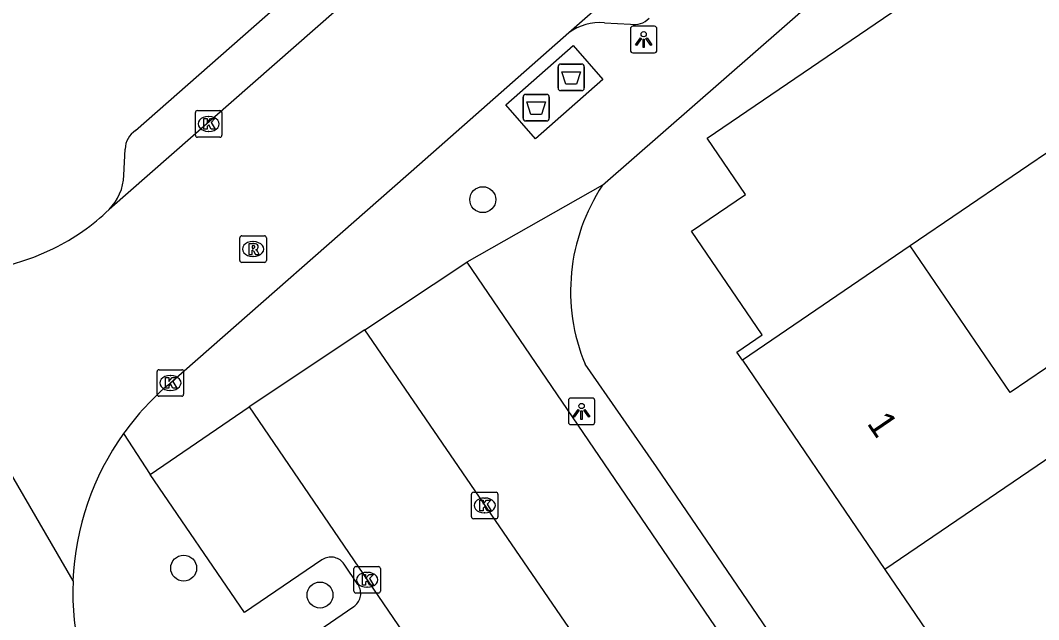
# Model space of a CAD drawing. Extents: x 157466 to 158888, y 383063 to 384677.
# Drawn here: x 158325.5 to 158363.86, y 383813.57 to 383836.15 of the extents above; entities that cross this region are included whole.
import ezdxf

# ---------------------------------------------------------------- set-up
doc = ezdxf.new("R2010")
doc.units = 0
for name, color, linetype in [('IMGEO_Afval_apart_plaats', 7, 'Continuous'), ('IMGEO_Boom', 7, 'Continuous'), ('IMGEO_Kolk', 7, 'Continuous'), ('IMGEO_Lichtpunt', 7, 'Continuous'), ('IMGEO_Pand', 7, 'Continuous'), ('IMGEO_Pand_nummerreeks', 7, 'Continuous'), ('IMGEO_Rijbaan_lokaal_open', 7, 'Continuous'), ('IMGEO_Rioolput', 7, 'Continuous'), ('IMGEO_Voetpad_gesloten', 7, 'Continuous'), ('IMGEO_Voetpad_open', 7, 'Continuous')]:
    doc.layers.add(name, color=color, linetype=linetype)

msp = doc.modelspace()

# ---------------------------------------------------------------- linework, layer by layer
at = {"layer": 'IMGEO_Afval_apart_plaats'}
for p, q in [((158345.756, 383833.604), (158345.756, 383834.404)), ((158345.756, 383834.404), (158345.756, 383833.604)), ((158345.856, 383834.504), (158346.646, 383834.504)), ((158346.646, 383834.504), (158345.856, 383834.504)), ((158346.746, 383834.404), (158346.746, 383833.604)), ((158346.746, 383833.604), (158346.746, 383834.404)), ((158344.438, 383832.463), (158344.438, 383833.263)), ((158344.438, 383833.263), (158344.438, 383832.463)), ((158344.538, 383833.363), (158345.328, 383833.363)), ((158345.328, 383833.363), (158344.538, 383833.363)), ((158345.428, 383833.263), (158345.428, 383832.463)), ((158345.428, 383832.463), (158345.428, 383833.263)), ((158346.646, 383833.504), (158345.856, 383833.504)), ((158345.856, 383833.504), (158346.646, 383833.504)), ((158345.328, 383832.363), (158344.538, 383832.363)), ((158344.538, 383832.363), (158345.328, 383832.363))]:
    msp.add_line(p, q, dxfattribs=at)
for points in [[(158345.899, 383834.218), (158346.603, 383834.218), (158346.454, 383833.748), (158346.048, 383833.748), (158345.899, 383834.218)], [(158344.581, 383833.077), (158345.285, 383833.077), (158345.136, 383832.607), (158344.73, 383832.607), (158344.581, 383833.077)]]:
    msp.add_lwpolyline(points, dxfattribs=at)
for centre, start, end in [((158345.856, 383834.404), 90, 180), ((158345.856, 383834.404), 90, 180), ((158346.646, 383834.404), 0, 90), ((158346.646, 383834.404), 360, 90), ((158345.856, 383833.604), 180, 270), ((158345.856, 383833.604), 180, 270), ((158346.646, 383833.604), 270, 0), ((158346.646, 383833.604), 270, 0), ((158344.538, 383833.263), 90, 180), ((158344.538, 383833.263), 90, 180), ((158345.328, 383833.263), 0, 90), ((158345.328, 383833.263), 360, 90), ((158344.538, 383832.463), 180, 270), ((158344.538, 383832.463), 180, 270), ((158345.328, 383832.463), 270, 0), ((158345.328, 383832.463), 270, 0)]:
    msp.add_arc(centre, 0.1, start, end, dxfattribs=at)
at = {"layer": 'IMGEO_Boom'}
for centre in [(158342.92, 383829.397), (158331.654, 383815.516), (158336.79, 383814.502)]:
    msp.add_circle(centre, 0.489, dxfattribs=at)
at = {"layer": 'IMGEO_Kolk'}
for p, q in [((158332.094, 383831.824), (158332.094, 383832.676)), ((158332.169, 383832.75), (158333.021, 383832.75)), ((158332.582, 383832.53), (158332.607, 383832.53)), ((158333.095, 383832.676), (158333.095, 383831.824)), ((158333.021, 383831.75), (158332.169, 383831.75)), ((158332.605, 383831.97), (158332.58, 383831.97)), ((158330.652, 383822.065), (158330.652, 383822.917)), ((158330.727, 383822.991), (158331.579, 383822.991)), ((158331.653, 383822.917), (158331.653, 383822.065)), ((158331.14, 383822.771), (158331.165, 383822.771)), ((158331.163, 383822.211), (158331.138, 383822.211)), ((158331.579, 383821.991), (158330.727, 383821.991)), ((158342.493, 383817.45), (158342.493, 383818.302)), ((158342.568, 383818.376), (158343.42, 383818.376)), ((158343.494, 383818.302), (158343.494, 383817.45)), ((158342.981, 383818.156), (158343.006, 383818.156)), ((158343.004, 383817.596), (158342.979, 383817.596)), ((158343.42, 383817.376), (158342.568, 383817.376)), ((158338.14, 383815.575), (158338.992, 383815.575)), ((158338.065, 383814.649), (158338.065, 383815.501)), ((158338.553, 383815.355), (158338.578, 383815.355)), ((158339.066, 383815.501), (158339.066, 383814.649)), ((158338.576, 383814.795), (158338.551, 383814.795)), ((158338.992, 383814.575), (158338.14, 383814.575))]:
    msp.add_line(p, q, dxfattribs=at)
for points in [[(158332.094, 383831.824), (158332.094, 383832.676)], [(158332.169, 383832.75), (158333.021, 383832.75)], [(158332.415, 383832.45), (158332.538, 383832.45), (158332.538, 383832.299), (158332.668, 383832.45), (158332.832, 383832.45), (158332.686, 383832.299), (158332.839, 383832.05), (158332.687, 383832.05), (158332.602, 383832.214), (158332.538, 383832.147), (158332.538, 383832.05), (158332.415, 383832.05), (158332.415, 383832.45)], [(158333.095, 383832.676), (158333.095, 383831.824)], [(158333.021, 383831.75), (158332.169, 383831.75)], [(158330.652, 383822.065), (158330.652, 383822.917)], [(158330.727, 383822.991), (158331.579, 383822.991)], [(158331.653, 383822.917), (158331.653, 383822.065)], [(158330.973, 383822.691), (158331.096, 383822.691), (158331.096, 383822.54), (158331.226, 383822.691), (158331.39, 383822.691), (158331.244, 383822.54), (158331.397, 383822.291), (158331.245, 383822.291), (158331.16, 383822.455), (158331.096, 383822.388), (158331.096, 383822.291), (158330.973, 383822.291), (158330.973, 383822.691)], [(158331.579, 383821.991), (158330.727, 383821.991)], [(158342.493, 383817.45), (158342.493, 383818.302)], [(158342.568, 383818.376), (158343.42, 383818.376)], [(158343.494, 383818.302), (158343.494, 383817.45)], [(158342.814, 383818.076), (158342.937, 383818.076), (158342.937, 383817.925), (158343.067, 383818.076), (158343.231, 383818.076), (158343.085, 383817.925), (158343.238, 383817.676), (158343.086, 383817.676), (158343.001, 383817.84), (158342.937, 383817.773), (158342.937, 383817.676), (158342.814, 383817.676), (158342.814, 383818.076)], [(158343.42, 383817.376), (158342.568, 383817.376)], [(158338.14, 383815.575), (158338.992, 383815.575)], [(158338.065, 383814.649), (158338.065, 383815.501)], [(158338.386, 383815.275), (158338.509, 383815.275), (158338.509, 383815.124), (158338.639, 383815.275), (158338.803, 383815.275), (158338.657, 383815.124), (158338.81, 383814.875), (158338.658, 383814.875), (158338.573, 383815.039), (158338.509, 383814.972), (158338.509, 383814.875), (158338.386, 383814.875), (158338.386, 383815.275)], [(158339.066, 383815.501), (158339.066, 383814.649)], [(158338.992, 383814.575), (158338.14, 383814.575)]]:
    msp.add_lwpolyline(points, dxfattribs=at)
for centre, start, end in [((158332.171, 383832.674), 91.552, 178.448), ((158332.171, 383832.674), 91.552, 178.448), ((158333.019, 383832.674), 1.552, 88.448), ((158333.019, 383832.674), 1.552, 88.448), ((158332.171, 383831.826), 181.552, 268.448), ((158332.171, 383831.826), 181.552, 268.448), ((158333.019, 383831.826), 271.552, 358.448), ((158333.019, 383831.826), 271.552, 358.448), ((158330.729, 383822.915), 91.552, 178.448), ((158330.729, 383822.915), 91.552, 178.448), ((158331.577, 383822.915), 1.552, 88.448), ((158331.577, 383822.915), 1.552, 88.448), ((158330.729, 383822.067), 181.552, 268.448), ((158330.729, 383822.067), 181.552, 268.448), ((158331.577, 383822.067), 271.552, 358.448), ((158331.577, 383822.067), 271.552, 358.448), ((158342.57, 383818.3), 91.552, 178.448), ((158342.57, 383818.3), 91.552, 178.448), ((158343.418, 383818.3), 1.552, 88.448), ((158343.418, 383818.3), 1.552, 88.448), ((158342.57, 383817.452), 181.552, 268.448), ((158342.57, 383817.452), 181.552, 268.448), ((158343.418, 383817.452), 271.552, 358.448), ((158343.418, 383817.452), 271.552, 358.448), ((158338.142, 383815.499), 91.552, 178.448), ((158338.142, 383815.499), 91.552, 178.448), ((158338.99, 383815.499), 1.552, 88.448), ((158338.99, 383815.499), 1.552, 88.448), ((158338.142, 383814.651), 181.552, 268.448), ((158338.142, 383814.651), 181.552, 268.448), ((158338.99, 383814.651), 271.552, 358.448), ((158338.99, 383814.651), 271.552, 358.448)]:
    msp.add_arc(centre, 0.0765, start, end, dxfattribs=at)
for centre, major_axis, ratio, start_param, end_param in [((158332.581, 383832.25), (-0.387, 0.002), 0.722429, 4.712389, 7.853982), ((158332.606, 383832.25), (-0.39, 0.002), 0.717154, 1.570796, 4.712389), ((158331.139, 383822.491), (-0.387, 0.002), 0.722429, 4.712389, 7.853982), ((158331.164, 383822.491), (-0.39, 0.002), 0.717154, 1.570796, 4.712389), ((158342.98, 383817.876), (-0.387, 0.002), 0.722429, 4.712389, 7.853982), ((158343.005, 383817.876), (-0.39, 0.002), 0.717154, 1.570796, 4.712389), ((158338.552, 383815.075), (-0.387, 0.002), 0.722429, 4.712389, 7.853982), ((158338.577, 383815.075), (-0.39, 0.002), 0.717154, 1.570796, 4.712389)]:
    msp.add_ellipse(centre, major_axis=major_axis, ratio=ratio, start_param=start_param, end_param=end_param, dxfattribs=at)
at = {"layer": 'IMGEO_Lichtpunt'}
for p, q in [((158349.386, 383835.927), (158348.578, 383835.927)), ((158349.386, 383835.927), (158348.578, 383835.927)), ((158348.484, 383835.832), (158348.484, 383835.025)), ((158348.484, 383835.832), (158348.484, 383835.025)), ((158349.48, 383835.025), (158349.48, 383835.832)), ((158349.48, 383835.025), (158349.48, 383835.832)), ((158348.578, 383834.931), (158349.386, 383834.931)), ((158348.578, 383834.931), (158349.386, 383834.931)), ((158346.145, 383821.826), (158346.145, 383821.019)), ((158346.145, 383821.826), (158346.145, 383821.019)), ((158347.047, 383821.921), (158346.239, 383821.921)), ((158347.047, 383821.921), (158346.239, 383821.921)), ((158347.141, 383821.019), (158347.141, 383821.826)), ((158347.141, 383821.019), (158347.141, 383821.826)), ((158346.239, 383820.925), (158347.047, 383820.925)), ((158346.239, 383820.925), (158347.047, 383820.925))]:
    msp.add_line(p, q, dxfattribs=at)
for points in [[(158348.858, 383835.496), (158348.897, 383835.468), (158348.709, 383835.206), (158348.671, 383835.233), (158348.858, 383835.496)], [(158349.07, 383835.468), (158349.108, 383835.495), (158349.295, 383835.233), (158349.256, 383835.205), (158349.07, 383835.468)], [(158348.96, 383835.448), (158349.007, 383835.448), (158349.007, 383835.126), (158348.96, 383835.126), (158348.96, 383835.448)], [(158346.519, 383821.49), (158346.558, 383821.462), (158346.37, 383821.2), (158346.332, 383821.227), (158346.519, 383821.49)], [(158346.621, 383821.442), (158346.668, 383821.442), (158346.668, 383821.12), (158346.621, 383821.12), (158346.621, 383821.442)], [(158346.731, 383821.462), (158346.769, 383821.489), (158346.956, 383821.227), (158346.917, 383821.199), (158346.731, 383821.462)]]:
    msp.add_lwpolyline(points, dxfattribs=at)
for centre in [(158348.983, 383835.63), (158346.644, 383821.624)]:
    msp.add_circle(centre, 0.0994, dxfattribs=at)
for centre, start, end in [((158348.578, 383835.832), 90, 180), ((158348.578, 383835.832), 90, 180), ((158349.386, 383835.832), 0, 90), ((158349.386, 383835.832), 0, 90), ((158348.578, 383835.025), 180, 270), ((158348.578, 383835.025), 180, 270), ((158349.386, 383835.025), 270, 0), ((158349.386, 383835.025), 270, 360), ((158346.239, 383821.826), 90, 180), ((158346.239, 383821.826), 90, 180), ((158347.047, 383821.826), 0, 90), ((158347.047, 383821.826), 0, 90), ((158346.239, 383821.019), 180, 270), ((158346.239, 383821.019), 180, 270), ((158347.047, 383821.019), 270, 0), ((158347.047, 383821.019), 270, 360)]:
    msp.add_arc(centre, 0.0946, start, end, dxfattribs=at)
at = {"layer": 'IMGEO_Pand'}
for points in [[(158352.7, 383823.345), (158352.491, 383823.652), (158353.44, 383824.299), (158350.779, 383828.205), (158352.82, 383829.595), (158351.374, 383831.717), (158362.535, 383839.319), (158361.605, 383840.673), (158364.117, 383842.394), (158364.471, 383842.637), (158365.851, 383841.059), (158400.693, 383871.547)], [(158364.789, 383831.579), (158359.025, 383827.653)], [(158359.025, 383827.653), (158352.7, 383823.345)], [(158364.391, 383819.772), (158367.047, 383821.581), (158365.444, 383823.935), (158362.79, 383822.126), (158359.025, 383827.653)], [(158352.7, 383823.345), (158358.068, 383815.465)], [(158364.391, 383819.772), (158358.068, 383815.465)], [(158358.068, 383815.465), (158364.035, 383806.705)]]:
    msp.add_lwpolyline(points, dxfattribs=at)
at = {"layer": 'IMGEO_Rijbaan_lokaal_open'}
for points in [[(158346.159, 383835.688), (158349.06, 383838.241), (158389.637, 383873.839)], [(158366.829, 383862.356), (158328.842, 383829.024)], [(158331.153, 383822.491), (158340.536, 383830.734), (158346.159, 383835.688)], [(158320.491, 383827.07), (158327.485, 383815.039)], [(158338.484, 383824.489), (158334.124, 383821.588)], [(158355.083, 383800.268), (158338.484, 383824.489)], [(158334.124, 383821.588), (158350.78, 383797.15)]]:
    msp.add_lwpolyline(points, dxfattribs=at)
for centre, radius, start, end in [((158323.289, 383834.73), 7.962, 295.7893, 314.2205), ((158323.015, 383835.052), 8.372, 252.4512, 296.5155), ((158337.765, 383814.605), 10.291, 129.9772, 144.4592), ((158337.758, 383814.611), 10.282, 144.465, 177.6149), ((158337.764, 383814.612), 10.287, 177.62, 210.7557)]:
    msp.add_arc(centre, radius, start, end, dxfattribs=at)
at = {"layer": 'IMGEO_Rioolput'}
for p, q in [((158333.768, 383827.109), (158333.768, 383827.961)), ((158333.843, 383828.035), (158334.695, 383828.035)), ((158334.256, 383827.815), (158334.281, 383827.815)), ((158334.769, 383827.961), (158334.769, 383827.109)), ((158334.695, 383827.035), (158333.843, 383827.035)), ((158334.279, 383827.255), (158334.254, 383827.255))]:
    msp.add_line(p, q, dxfattribs=at)
for points in [[(158333.768, 383827.109), (158333.768, 383827.961)], [(158333.843, 383828.035), (158334.695, 383828.035)], [(158334.769, 383827.961), (158334.769, 383827.109)], [(158334.357, 383827.733), (158334.105, 383827.735), (158334.105, 383827.335)], [(158334.105, 383827.335), (158334.229, 383827.335), (158334.229, 383827.497), (158334.24, 383827.497)], [(158334.283, 383827.654), (158334.229, 383827.654), (158334.229, 383827.573)], [(158334.229, 383827.573), (158334.281, 383827.573)], [(158334.287, 383827.468), (158334.358, 383827.335), (158334.498, 383827.335), (158334.433, 383827.461)], [(158334.695, 383827.035), (158333.843, 383827.035)]]:
    msp.add_lwpolyline(points, dxfattribs=at)
for centre, radius, start, end in [((158333.845, 383827.959), 0.0765, 91.552, 178.448), ((158333.845, 383827.959), 0.0765, 91.552, 178.448), ((158334.693, 383827.959), 0.0765, 1.552, 88.448), ((158334.693, 383827.959), 0.0765, 1.552, 88.448), ((158334.239, 383827.444), 0.0533, 26.0293, 88.6989), ((158334.265, 383827.762), 0.19, 274.7715, 282.9687), ((158334.289, 383827.558), 0.0964, 77.0061, 93.1865), ((158334.303, 383827.615), 0.0378, 276.6634, 79.6772), ((158334.356, 383827.623), 0.109, 350.3612, 89.416), ((158334.354, 383827.623), 0.112, 277.5842, 350.9817), ((158334.338, 383827.408), 0.108, 29.5134, 73.7905), ((158333.845, 383827.111), 0.0765, 181.552, 268.448), ((158333.845, 383827.111), 0.0765, 181.552, 268.448), ((158334.693, 383827.111), 0.0765, 271.552, 358.448), ((158334.693, 383827.111), 0.0765, 271.552, 358.448)]:
    msp.add_arc(centre, radius, start, end, dxfattribs=at)
for centre, major_axis, ratio, start_param, end_param in [((158334.255, 383827.535), (-0.387, 0.002), 0.722429, 4.712389, 7.853982), ((158334.28, 383827.535), (-0.39, 0.002), 0.717154, 1.570796, 4.712389)]:
    msp.add_ellipse(centre, major_axis=major_axis, ratio=ratio, start_param=start_param, end_param=end_param, dxfattribs=at)
at = {"layer": 'IMGEO_Voetpad_gesloten'}
msp.add_lwpolyline([(158343.785, 383832.971), (158346.327, 383835.199), (158347.446, 383833.922), (158344.904, 383831.694), (158343.785, 383832.971)], dxfattribs=at)
at = {"layer": 'IMGEO_Voetpad_open'}
for points in [[(158347.432, 383829.94), (158366.908, 383846.966), (158397.948, 383874.586)], [(158329.844, 383832.003), (158363.639, 383861.729)], [(158347.503, 383836.064), (158348.484, 383836.01)], [(158329.402, 383830.314), (158329.451, 383831.301)], [(158347.432, 383829.94), (158342.315, 383827.036)], [(158338.484, 383824.489), (158342.315, 383827.036)], [(158342.315, 383827.036), (158358.648, 383803.074), (158355.343, 383800.821), (158355.3, 383800.789), (158355.26, 383800.753), (158355.224, 383800.714), (158355.191, 383800.672), (158355.162, 383800.627), (158355.137, 383800.58), (158355.116, 383800.53), (158355.1, 383800.479), (158355.089, 383800.427), (158355.082, 383800.374), (158355.08, 383800.32), (158355.083, 383800.268)], [(158364.035, 383806.705), (158359.947, 383803.95), (158349.461, 383819.336), (158346.774, 383823.199)], [(158330.395, 383819.044), (158334.124, 383821.588)], [(158329.391, 383820.587), (158330.395, 383819.044)], [(158335.148, 383812.077), (158338.062, 383814.065), (158338.105, 383814.097), (158338.145, 383814.133), (158338.181, 383814.173), (158338.214, 383814.215), (158338.243, 383814.261), (158338.268, 383814.308), (158338.288, 383814.358), (158338.304, 383814.409), (158338.315, 383814.462), (158338.322, 383814.515), (158338.323, 383814.569), (158338.32, 383814.623), (158338.312, 383814.676), (158338.3, 383814.728), (158338.282, 383814.779), (158338.261, 383814.828), (158338.235, 383814.875), (158338.219, 383814.899), (158337.694, 383815.67), (158337.662, 383815.713), (158337.626, 383815.753), (158337.586, 383815.789), (158337.544, 383815.822), (158337.498, 383815.851), (158337.451, 383815.876), (158337.401, 383815.896), (158337.35, 383815.912), (158337.297, 383815.923), (158337.244, 383815.93), (158337.19, 383815.931), (158337.136, 383815.928), (158337.083, 383815.92), (158337.031, 383815.908), (158336.98, 383815.89), (158336.931, 383815.869), (158336.884, 383815.843), (158336.86, 383815.827), (158333.946, 383813.839), (158330.395, 383819.044)]]:
    msp.add_lwpolyline(points, dxfattribs=at)
for centre, radius, start, end in [((158348.639, 383836.747), 0.753, 258.1285, 317.078), ((158347.359, 383833.99), 2.079, 86.0184, 125.2408), ((158330.301, 383831.286), 0.85, 122.5271, 178.9902), ((158327.466, 383830.388), 1.937, 315.2542, 357.8136), ((158353.462, 383825.949), 7.232, 146.5014, 202.3484)]:
    msp.add_arc(centre, radius, start, end, dxfattribs=at)

# ---------------------------------------------------------------- texts
at = {"layer": 'IMGEO_Pand_nummerreeks'}
msp.add_text('1', height=1, rotation=304.262, dxfattribs=at).set_placement((158357.369, 383820.968))

doc.saveas('drawing.dxf')
